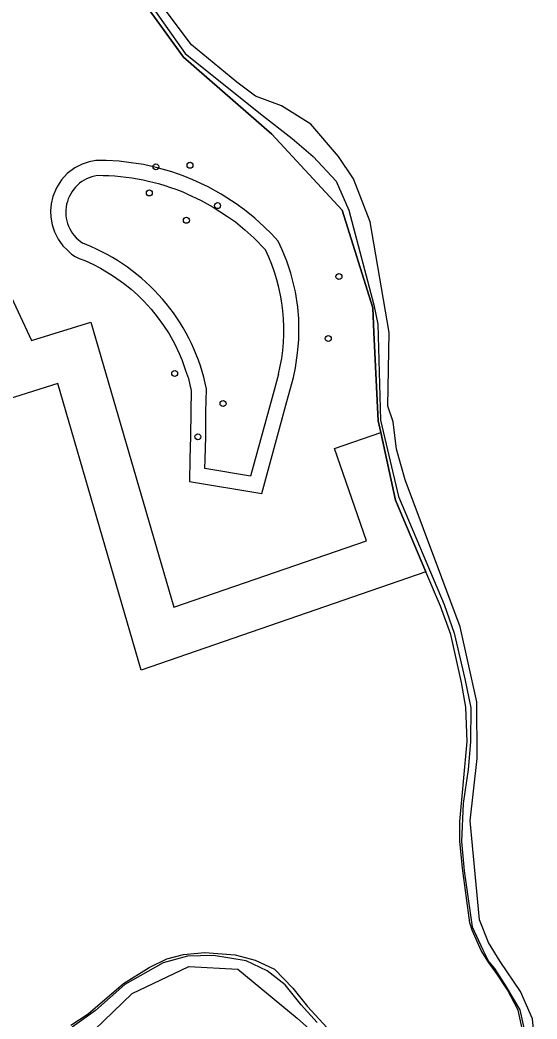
# Model space of a CAD drawing. Extents: x 160203 to 161526, y 379529 to 381797.
# Drawn here: x 161155.4 to 161240, y 380137.4 to 380301.2 of the extents above; entities that cross this region are included whole.
import ezdxf

# ---------------------------------------------------------------- set-up
doc = ezdxf.new("R2010")
doc.units = 0
for name, color, linetype in [('IMGEO_Boom', 7, 'Continuous'), ('IMGEO_Groenvoorziening', 7, 'Continuous'), ('IMGEO_Hek', 7, 'Continuous'), ('IMGEO_Loofbos', 7, 'Continuous'), ('IMGEO_Meer_plas_ven_vijver', 7, 'Continuous'), ('IMGEO_Waterloop', 7, 'Continuous')]:
    doc.layers.add(name, color=color, linetype=linetype)

msp = doc.modelspace()

# ---------------------------------------------------------------- linework, layer by layer
at = {"layer": 'IMGEO_Boom'}
for centre in [(161177.62, 380277.17), (161183.21, 380277.42), (161176.55, 380272.89), (161187.72, 380270.81), (161182.62, 380268.4), (161207.61, 380259.18), (161205.86, 380249.02), (161180.7, 380243.29), (161188.62, 380238.36), (161184.5, 380232.9)]:
    msp.add_circle(centre, 0.489, dxfattribs=at)
at = {"layer": 'IMGEO_Groenvoorziening'}
for points in [[(161214.45, 380233.59), (161214.03, 380235.52), (161213.33, 380250), (161213.14, 380254.07), (161208.11, 380270.05), (161196.61, 380282.55), (161182.13, 380295.16), (161171.08, 380310.5), (161156.56, 380336.8), (161144.38, 380360.41), (161136.01, 380377.53), (161131.53, 380388.18)], [(161171.76, 380310.91), (161182.4, 380295.77), (161194.75, 380285.87), (161199.96, 380281.82), (161203.38, 380278.85), (161207.17, 380274.82), (161209.22, 380270.04), (161213.3, 380254.53), (161213.95, 380251.37), (161214.4, 380235.65), (161217.34, 380223.1), (161224.83, 380205.41), (161226.49, 380200.71), (161228.24, 380193.24), (161229.19, 380188.47), (161229.13, 380182.89), (161228.76, 380178.34), (161227.97, 380172.77), (161227.7, 380166.53), (161228.11, 380161.71), (161229.45, 380152.57), (161231.17, 380148.76), (161232.18, 380146.79), (161233.07, 380145.71), (161235.02, 380142.72), (161237.24, 380138.94), (161238.15, 380134.76)], [(161197.64, 380265), (161196.54, 380266.16), (161195.38, 380267.32), (161193.83, 380268.74), (161192.16, 380270.12), (161190.77, 380271.11), (161188.31, 380272.71), (161186.19, 380273.87), (161183.69, 380275.05), (161182.09, 380275.69), (161180.25, 380276.35), (161177.69, 380277.04), (161175.58, 380277.53), (161173.59, 380277.85), (161171.61, 380278.1), (161169.47, 380278.22), (161167.77, 380278.23), (161166.67, 380277.98), (161165.54, 380277.61), (161164.36, 380276.99), (161163.11, 380276.06), (161162.15, 380275.02), (161161.34, 380273.7), (161160.75, 380272.29), (161160.45, 380271.09), (161160.35, 380269.98), (161160.4, 380268.92), (161160.62, 380267.65), (161161.02, 380266.51), (161161.61, 380265.33), (161162.39, 380264.2), (161163.18, 380263.44), (161163.79, 380262.87), (161164.41, 380262.48), (161165.07, 380262.16), (161166.01, 380261.79), (161167.31, 380261.2), (161168.56, 380260.53), (161169.54, 380259.94), (161170.7, 380259.23), (161172.3, 380258.1), (161173.55, 380257.09), (161174.64, 380256.13), (161175.65, 380255.15), (161176.83, 380253.82), (161177.83, 380252.59), (161178.89, 380251.14), (161179.78, 380249.76), (161180.73, 380248.09), (161181.45, 380246.56), (161181.93, 380245.44), (161182.49, 380243.79), (161182.96, 380242.44), (161183.2, 380241.43), (161183.41, 380240.5), (161183.33, 380237.04), (161183.28, 380232.94), (161183.18, 380229.3), (161183.13, 380225.57), (161194.96, 380223.6), (161199.07, 380238.68), (161200.15, 380242.61), (161200.47, 380244.21), (161200.84, 380246.69), (161201.04, 380248.8), (161201.06, 380250.25), (161201.01, 380252.32), (161200.86, 380254.16), (161200.47, 380256.7), (161200.1, 380258.2), (161199.73, 380259.74), (161199.09, 380261.68), (161198.33, 380263.58), (161197.64, 380265)], [(161204.04, 380136.87), (161201.44, 380139.76), (161198.82, 380143.02), (161195.85, 380145.35), (161192.42, 380146.98), (161187.08, 380147.88), (161182.81, 380147.77), (161178.84, 380146.65), (161172.53, 380143.11), (161167.72, 380138.82), (161163.91, 380136.09)]]:
    msp.add_lwpolyline(points, dxfattribs=at)
at = {"layer": 'IMGEO_Hek'}
for points in [[(161131.53, 380388.18), (161136.01, 380377.53), (161144.38, 380360.41), (161156.56, 380336.8), (161171.08, 380310.5), (161182.13, 380295.16), (161196.61, 380282.55), (161208.11, 380270.05), (161213.14, 380254.07), (161213.33, 380250), (161214.03, 380235.52), (161214.45, 380233.59)], [(161221.83, 380210.74), (161175.22, 380194.66), (161161.58, 380241.64), (161153.4, 380239.09)], [(161214.45, 380233.59), (161216.87, 380222.51), (161221.83, 380210.74)]]:
    msp.add_lwpolyline(points, dxfattribs=at)
at = {"layer": 'IMGEO_Loofbos'}
for points in [[(161131.53, 380388.18), (161109.16, 380385.37), (161118.08, 380341.95), (161123.04, 380335.89), (161127.66, 380327.76), (161130.25, 380321.13), (161136.96, 380292.27), (161157.27, 380248.68), (161166.99, 380251.71), (161180.56, 380204.96), (161212.11, 380215.85), (161206.89, 380230.98), (161214.45, 380233.59)], [(161221.83, 380210.74), (161175.22, 380194.66), (161161.58, 380241.64), (161153.4, 380239.09)], [(161221.83, 380210.74), (161216.87, 380222.51), (161214.45, 380233.59)], [(161237.93, 380134.33), (161236.97, 380138.89), (161235.23, 380142.22), (161233.55, 380144.8), (161232.11, 380146.78), (161230.91, 380148.7), (161229.41, 380152), (161229.05, 380153.2), (161227.85, 380162.15), (161227.43, 380166.59), (161227.43, 380169.83), (161228.63, 380182.94), (161228.39, 380188.58), (161227.67, 380192.6), (161225.93, 380200.47), (161224.25, 380205.15), (161221.83, 380210.74)], [(161163.71, 380136.43), (161166.54, 380138.29), (161172.29, 380143.27), (161176.53, 380145.91), (161179.4, 380147.29), (161182.17, 380148.01), (161185.64, 380148.37), (161190.62, 380147.95), (161193.86, 380147.11), (161197.04, 380145.61), (161200.04, 380142.49), (161202.47, 380139.49), (161205.65, 380136.07)]]:
    msp.add_lwpolyline(points, dxfattribs=at)
at = {"layer": 'IMGEO_Meer_plas_ven_vijver'}
for points in [[(161182.69, 380272.76), (161185.06, 380271.64), (161187.02, 380270.57), (161189.36, 380269.05), (161190.64, 380268.13), (161192.19, 380266.86), (161193.65, 380265.51), (161195.56, 380263.55)], [(161166.98, 380264.09), (161165.63, 380264.66)], [(161197.72, 380243.18), (161196.66, 380239.34), (161193.14, 380226.44), (161185.66, 380227.68), (161185.68, 380229.25), (161185.78, 380232.89), (161185.83, 380237), (161185.92, 380240.74)]]:
    msp.add_lwpolyline(points, dxfattribs=at)
for centre, radius, start, end in [((161168.91, 380269.75), 6.05, 98.1893, 237.1887), ((161167.95, 380237.71), 38.02, 67.1825, 89.8441), ((161154.1, 380234.29), 32.47, 11.4598, 66.6194), ((161168.29, 380250.37), 30.29, 346.2748, 25.8033)]:
    msp.add_arc(centre, radius, start, end, dxfattribs=at)
at = {"layer": 'IMGEO_Waterloop'}
for points in [[(161240.05, 380129.3), (161239.31, 380137.45), (161237.34, 380141.97), (161234.03, 380146.89), (161232.08, 380150), (161230.62, 380153.72), (161229.1, 380169.92), (161230.25, 380180.15), (161230.21, 380189.45), (161227.44, 380201.75), (161218.44, 380225.87), (161217.01, 380230.85), (161216.48, 380235.34), (161215.62, 380237.93), (161215.82, 380250), (161212.73, 380268.13), (161209.99, 380275.21), (161207.52, 380278.84), (161203.02, 380284.14), (161198.21, 380287.17), (161193.94, 380288.75), (161190.89, 380291.07), (161183.48, 380297.18), (161176.84, 380306.01)], [(161162.86, 380131.15), (161173.76, 380141.6), (161183.01, 380146.05), (161191.06, 380145.61), (161200.75, 380137.57), (161205.25, 380133.59)]]:
    msp.add_lwpolyline(points, dxfattribs=at)

doc.saveas('drawing.dxf')
